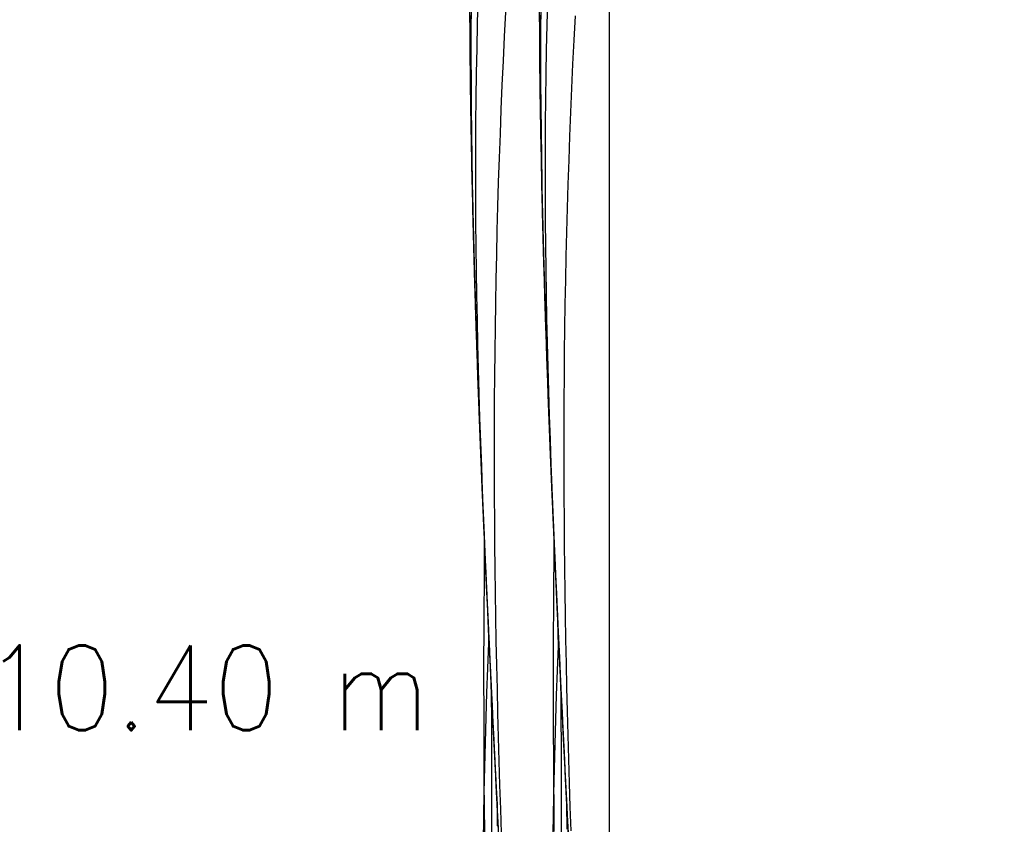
# Model space of a CAD drawing. Header units: metres. Extents: x 209848 to 209928, y 1182430 to 1182563.
# Tile 653 of 1056: x 209847.53 to 209851.77, y 1182488.14 to 1182491.61. Entities that reach past the tile are written whole.
import ezdxf
from ezdxf.enums import TextEntityAlignment as Align

# ---------------------------------------------------------------- set-up
doc = ezdxf.new("R2010")
doc.units = ezdxf.units.M
doc.header["$MEASUREMENT"] = 0
doc.linetypes.add('DGN Style 2', pattern=[15.036391, 9.021834, -6.014556])
doc.layers.get('0').update_dxf_attribs({"color": 254})
doc.styles.add('TSText', font='simplex.shx')

# ---------------------------------------------------------------- blocks, each defined once
blk = doc.blocks.new('*U2')
at = {"color": 40, "linetype": 'Continuous'}
for p, q in [((-1.8746, -7.5101), (-1.8752, -7.3979)), ((-1.8736, -7.6221), (-1.8746, -7.5101)), ((-1.8723, -7.734), (-1.8736, -7.6221)), ((-1.8707, -7.8457), (-1.8723, -7.734)), ((-1.8689, -7.9573), (-1.8707, -7.8457)), ((-1.8668, -8.0687), (-1.8689, -7.9573)), ((-1.8645, -8.18), (-1.8668, -8.0687)), ((-1.8619, -8.2912), (-1.8645, -8.18)), ((-1.8591, -8.4022), (-1.8619, -8.2912)), ((-1.856, -8.5131), (-1.8591, -8.4022)), ((-1.8528, -8.6238), (-1.856, -8.5131)), ((-1.8494, -8.7345), (-1.8528, -8.6238)), ((-1.8458, -8.845), (-1.8494, -8.7345)), ((-1.842, -8.9554), (-1.8458, -8.845)), ((-1.838, -9.0656), (-1.842, -8.9554)), ((-1.8338, -9.1758), (-1.838, -9.0656)), ((-1.8296, -9.2858), (-1.8338, -9.1758)), ((-1.8251, -9.3957), (-1.8296, -9.2858)), ((-1.8206, -9.5055), (-1.8251, -9.3957)), ((-1.8159, -9.6152), (-1.8206, -9.5055)), ((-1.8111, -9.7248), (-1.8159, -9.6152)), ((-1.8062, -9.8342), (-1.8111, -9.7248)), ((-1.8012, -9.9436), (-1.8062, -9.8342)), ((-1.7961, -10.0529), (-1.8012, -9.9436)), ((-1.7909, -10.1621), (-1.7961, -10.0529)), ((-1.7858, -10.2681), (-1.7909, -10.1621)), ((-1.7819, -10.3662), (-1.7858, -10.2681)), ((-1.7815, -10.4727), (-1.7819, -10.3662)), ((-1.7812, -10.5791), (-1.7815, -10.4727)), ((-1.7811, -10.6855), (-1.7812, -10.5791)), ((-1.781, -10.7918), (-1.7811, -10.6855)), ((-1.781, -10.8981), (-1.781, -10.7918)), ((-1.781, -11.0043), (-1.781, -10.8981))]:
    blk.add_line(p, q, dxfattribs=at)
at = {"color": 3, "linetype": 'Continuous'}
for p, q in [((-1.5746, -7.5074), (-1.5753, -7.3961)), ((-1.5736, -7.6186), (-1.5746, -7.5074)), ((-1.5723, -7.7298), (-1.5736, -7.6186)), ((-1.5708, -7.8408), (-1.5723, -7.7298)), ((-1.5689, -7.9516), (-1.5708, -7.8408)), ((-1.5669, -8.0624), (-1.5689, -7.9516)), ((-1.5645, -8.1731), (-1.5669, -8.0624)), ((-1.562, -8.2836), (-1.5645, -8.1731)), ((-1.5592, -8.394), (-1.562, -8.2836)), ((-1.5562, -8.5043), (-1.5592, -8.394)), ((-1.553, -8.6145), (-1.5562, -8.5043)), ((-1.5495, -8.7246), (-1.553, -8.6145)), ((-1.5459, -8.8347), (-1.5495, -8.7246)), ((-1.5421, -8.9445), (-1.5459, -8.8347)), ((-1.5382, -9.0544), (-1.5421, -8.9445)), ((-1.5341, -9.1641), (-1.5382, -9.0544)), ((-1.5298, -9.2737), (-1.5341, -9.1641)), ((-1.5254, -9.3832), (-1.5298, -9.2737)), ((-1.5208, -9.4927), (-1.5254, -9.3832)), ((-1.5162, -9.6021), (-1.5208, -9.4927)), ((-1.5114, -9.7114), (-1.5162, -9.6021)), ((-1.5065, -9.8205), (-1.5114, -9.7114)), ((-1.5015, -9.9297), (-1.5065, -9.8205)), ((-1.4964, -10.0387), (-1.5015, -9.9297)), ((-1.4913, -10.1477), (-1.4964, -10.0387)), ((-1.4861, -10.2566), (-1.4913, -10.1477)), ((-1.4819, -10.365), (-1.4861, -10.2566)), ((-1.4815, -10.4719), (-1.4819, -10.365)), ((-1.4812, -10.5786), (-1.4815, -10.4719)), ((-1.4811, -10.6852), (-1.4812, -10.5786)), ((-1.481, -10.7918), (-1.4811, -10.6852)), ((-1.481, -10.8982), (-1.481, -10.7918)), ((-1.481, -11.0046), (-1.481, -10.8982))]:
    blk.add_line(p, q, dxfattribs=at)
blk = doc.blocks.new('*U3')
at = {"color": 40, "linetype": 'Continuous'}
for p, q in [((-1.8747, -7.5015), (-1.8753, -7.3914)), ((-1.8737, -7.6116), (-1.8747, -7.5015)), ((-1.8725, -7.7215), (-1.8737, -7.6116)), ((-1.871, -7.8314), (-1.8725, -7.7215)), ((-1.8692, -7.9413), (-1.871, -7.8314)), ((-1.8672, -8.051), (-1.8692, -7.9413)), ((-1.8649, -8.1607), (-1.8672, -8.051)), ((-1.8624, -8.2703), (-1.8649, -8.1607)), ((-1.8597, -8.3799), (-1.8624, -8.2703)), ((-1.8567, -8.4893), (-1.8597, -8.3799)), ((-1.8536, -8.5987), (-1.8567, -8.4893)), ((-1.8502, -8.7081), (-1.8536, -8.5987)), ((-1.8467, -8.8173), (-1.8502, -8.7081)), ((-1.843, -8.9265), (-1.8467, -8.8173)), ((-1.8391, -9.0357), (-1.843, -8.9265)), ((-1.835, -9.1447), (-1.8391, -9.0357)), ((-1.8308, -9.2537), (-1.835, -9.1447)), ((-1.8265, -9.3626), (-1.8308, -9.2537)), ((-1.822, -9.4715), (-1.8265, -9.3626)), ((-1.8174, -9.5803), (-1.822, -9.4715)), ((-1.813, -9.6777), (-1.8174, -9.5803)), ((-1.8122, -9.7797), (-1.813, -9.6777)), ((-1.8133, -9.8868), (-1.8122, -9.7797)), ((-1.814, -9.9939), (-1.8133, -9.8868)), ((-1.8146, -10.101), (-1.814, -9.9939)), ((-1.8149, -10.208), (-1.8146, -10.101)), ((-1.8149, -10.315), (-1.8149, -10.208)), ((-1.8148, -10.422), (-1.8149, -10.315)), ((-1.8145, -10.5289), (-1.8148, -10.422)), ((-1.814, -10.6359), (-1.8145, -10.5289)), ((-1.8134, -10.7427), (-1.814, -10.6359)), ((-1.8126, -10.8496), (-1.8134, -10.7427)), ((-1.8117, -10.9564), (-1.8126, -10.8496))]:
    blk.add_line(p, q, dxfattribs=at)
at = {"color": 3, "linetype": 'Continuous'}
for p, q in [((-1.5747, -7.4989), (-1.5753, -7.3896)), ((-1.5737, -7.6082), (-1.5747, -7.4989)), ((-1.5725, -7.7174), (-1.5737, -7.6082)), ((-1.571, -7.8266), (-1.5725, -7.7174)), ((-1.5693, -7.9357), (-1.571, -7.8266)), ((-1.5673, -8.0448), (-1.5693, -7.9357)), ((-1.565, -8.1538), (-1.5673, -8.0448)), ((-1.5625, -8.2628), (-1.565, -8.1538)), ((-1.5598, -8.3718), (-1.5625, -8.2628)), ((-1.5569, -8.4807), (-1.5598, -8.3718)), ((-1.5537, -8.5895), (-1.5569, -8.4807)), ((-1.5504, -8.6983), (-1.5537, -8.5895)), ((-1.5469, -8.8071), (-1.5504, -8.6983)), ((-1.5432, -8.9158), (-1.5469, -8.8071)), ((-1.5393, -9.0245), (-1.5432, -8.9158)), ((-1.5353, -9.1331), (-1.5393, -9.0245)), ((-1.5311, -9.2417), (-1.5353, -9.1331)), ((-1.5267, -9.3503), (-1.5311, -9.2417)), ((-1.5223, -9.4588), (-1.5267, -9.3503)), ((-1.5177, -9.5672), (-1.5223, -9.4588)), ((-1.513, -9.6757), (-1.5177, -9.5672)), ((-1.5123, -9.7826), (-1.513, -9.6757)), ((-1.5133, -9.889), (-1.5123, -9.7826)), ((-1.5141, -9.9954), (-1.5133, -9.889)), ((-1.5146, -10.1018), (-1.5141, -9.9954)), ((-1.5149, -10.2082), (-1.5146, -10.1018)), ((-1.5149, -10.3147), (-1.5149, -10.2082)), ((-1.5148, -10.4211), (-1.5149, -10.3147)), ((-1.5145, -10.5276), (-1.5148, -10.4211)), ((-1.514, -10.6341), (-1.5145, -10.5276)), ((-1.5134, -10.7406), (-1.514, -10.6341)), ((-1.5126, -10.8471), (-1.5134, -10.7406)), ((-1.5118, -10.9535), (-1.5126, -10.8471))]:
    blk.add_line(p, q, dxfattribs=at)
blk = doc.blocks.new('*U4')
at = {"color": 40, "linetype": 'Continuous'}
for p, q in [((-1.8747, -7.5013), (-1.8754, -7.3895)), ((-1.8737, -7.6131), (-1.8747, -7.5013)), ((-1.8725, -7.7249), (-1.8737, -7.6131)), ((-1.871, -7.8366), (-1.8725, -7.7249)), ((-1.8691, -7.9482), (-1.871, -7.8366)), ((-1.8671, -8.0599), (-1.8691, -7.9482)), ((-1.8647, -8.1714), (-1.8671, -8.0599)), ((-1.8622, -8.283), (-1.8647, -8.1714)), ((-1.8593, -8.3945), (-1.8622, -8.283)), ((-1.8563, -8.5059), (-1.8593, -8.3945)), ((-1.8531, -8.6173), (-1.8563, -8.5059)), ((-1.8496, -8.7287), (-1.8531, -8.6173)), ((-1.846, -8.8399), (-1.8496, -8.7287)), ((-1.8421, -8.9512), (-1.846, -8.8399)), ((-1.8381, -9.0624), (-1.8421, -8.9512)), ((-1.834, -9.1735), (-1.8381, -9.0624)), ((-1.8296, -9.2846), (-1.834, -9.1735)), ((-1.8252, -9.3956), (-1.8296, -9.2846)), ((-1.8206, -9.5066), (-1.8252, -9.3956)), ((-1.8158, -9.6175), (-1.8206, -9.5066)), ((-1.811, -9.7283), (-1.8158, -9.6175)), ((-1.806, -9.8391), (-1.811, -9.7283)), ((-1.8009, -9.9497), (-1.806, -9.8391)), ((-1.7961, -10.0518), (-1.8009, -9.9497)), ((-1.7938, -10.1428), (-1.7961, -10.0518)), ((-1.7981, -10.2496), (-1.7938, -10.1428)), ((-1.802, -10.3564), (-1.7981, -10.2496)), ((-1.8055, -10.4634), (-1.802, -10.3564)), ((-1.8086, -10.5704), (-1.8055, -10.4634)), ((-1.8114, -10.6776), (-1.8086, -10.5704)), ((-1.8137, -10.7848), (-1.8114, -10.6776)), ((-1.8158, -10.8921), (-1.8137, -10.7848)), ((-1.8174, -10.9994), (-1.8158, -10.8921))]:
    blk.add_line(p, q, dxfattribs=at)
at = {"color": 3, "linetype": 'Continuous'}
for p, q in [((-1.5747, -7.4988), (-1.5754, -7.3877)), ((-1.5738, -7.6098), (-1.5747, -7.4988)), ((-1.5725, -7.7207), (-1.5738, -7.6098)), ((-1.571, -7.8317), (-1.5725, -7.7207)), ((-1.5692, -7.9427), (-1.571, -7.8317)), ((-1.5671, -8.0536), (-1.5692, -7.9427)), ((-1.5648, -8.1645), (-1.5671, -8.0536)), ((-1.5623, -8.2754), (-1.5648, -8.1645)), ((-1.5595, -8.3863), (-1.5623, -8.2754)), ((-1.5564, -8.4972), (-1.5595, -8.3863)), ((-1.5532, -8.608), (-1.5564, -8.4972)), ((-1.5498, -8.7188), (-1.5532, -8.608)), ((-1.5461, -8.8296), (-1.5498, -8.7188)), ((-1.5423, -8.9404), (-1.5461, -8.8296)), ((-1.5383, -9.0511), (-1.5423, -8.9404)), ((-1.5342, -9.1619), (-1.5383, -9.0511)), ((-1.5299, -9.2725), (-1.5342, -9.1619)), ((-1.5254, -9.3832), (-1.5299, -9.2725)), ((-1.5208, -9.4938), (-1.5254, -9.3832)), ((-1.5161, -9.6044), (-1.5208, -9.4938)), ((-1.5113, -9.7149), (-1.5161, -9.6044)), ((-1.5063, -9.8254), (-1.5113, -9.7149)), ((-1.5013, -9.9358), (-1.5063, -9.8254)), ((-1.4961, -10.0462), (-1.5013, -9.9358)), ((-1.4941, -10.1549), (-1.4961, -10.0462)), ((-1.4983, -10.2606), (-1.4941, -10.1549)), ((-1.5022, -10.3662), (-1.4983, -10.2606)), ((-1.5056, -10.4721), (-1.5022, -10.3662)), ((-1.5087, -10.5781), (-1.5056, -10.4721)), ((-1.5114, -10.6843), (-1.5087, -10.5781)), ((-1.5138, -10.7904), (-1.5114, -10.6843)), ((-1.5158, -10.8968), (-1.5138, -10.7904)), ((-1.5175, -11.0032), (-1.5158, -10.8968))]:
    blk.add_line(p, q, dxfattribs=at)
blk = doc.blocks.new('*U5')
at = {"color": 40, "linetype": 'Continuous'}
for p, q in [((-1.8745, -7.5246), (-1.8752, -7.4129)), ((-1.8735, -7.6361), (-1.8745, -7.5246)), ((-1.8722, -7.7477), (-1.8735, -7.6361)), ((-1.8706, -7.8592), (-1.8722, -7.7477)), ((-1.8687, -7.9707), (-1.8706, -7.8592)), ((-1.8666, -8.0822), (-1.8687, -7.9707)), ((-1.8642, -8.1937), (-1.8666, -8.0822)), ((-1.8616, -8.305), (-1.8642, -8.1937)), ((-1.8588, -8.4164), (-1.8616, -8.305)), ((-1.8557, -8.5277), (-1.8588, -8.4164)), ((-1.8524, -8.6391), (-1.8557, -8.5277)), ((-1.8489, -8.7503), (-1.8524, -8.6391)), ((-1.8452, -8.8615), (-1.8489, -8.7503)), ((-1.8414, -8.9726), (-1.8452, -8.8615)), ((-1.8373, -9.0838), (-1.8414, -8.9726)), ((-1.8331, -9.1948), (-1.8373, -9.0838)), ((-1.8288, -9.3058), (-1.8331, -9.1948)), ((-1.8243, -9.4167), (-1.8288, -9.3058)), ((-1.8197, -9.5277), (-1.8243, -9.4167)), ((-1.8149, -9.6384), (-1.8197, -9.5277)), ((-1.81, -9.7492), (-1.8149, -9.6384)), ((-1.805, -9.8599), (-1.81, -9.7492)), ((-1.8, -9.9705), (-1.805, -9.8599)), ((-1.7948, -10.081), (-1.8, -9.9705)), ((-1.7895, -10.1915), (-1.7948, -10.081)), ((-1.7842, -10.3019), (-1.7895, -10.1915)), ((-1.7788, -10.4122), (-1.7842, -10.3019)), ((-1.7734, -10.5223), (-1.7788, -10.4122)), ((-1.7679, -10.6325), (-1.7734, -10.5223)), ((-1.7624, -10.7424), (-1.7679, -10.6325)), ((-1.7573, -10.8382), (-1.7624, -10.7424)), ((-1.7565, -10.9292), (-1.7573, -10.8382))]:
    blk.add_line(p, q, dxfattribs=at)
at = {"color": 3, "linetype": 'Continuous'}
for p, q in [((-1.5745, -7.5218), (-1.5752, -7.411)), ((-1.5735, -7.6326), (-1.5745, -7.5218)), ((-1.5722, -7.7434), (-1.5735, -7.6326)), ((-1.5706, -7.8542), (-1.5722, -7.7434)), ((-1.5688, -7.965), (-1.5706, -7.8542)), ((-1.5667, -8.0758), (-1.5688, -7.965)), ((-1.5643, -8.1866), (-1.5667, -8.0758)), ((-1.5617, -8.2974), (-1.5643, -8.1866)), ((-1.5589, -8.4082), (-1.5617, -8.2974)), ((-1.5558, -8.5189), (-1.5589, -8.4082)), ((-1.5525, -8.6297), (-1.5558, -8.5189)), ((-1.5491, -8.7403), (-1.5525, -8.6297)), ((-1.5454, -8.8511), (-1.5491, -8.7403)), ((-1.5416, -8.9617), (-1.5454, -8.8511)), ((-1.5375, -9.0724), (-1.5416, -8.9617)), ((-1.5334, -9.183), (-1.5375, -9.0724)), ((-1.529, -9.2937), (-1.5334, -9.183)), ((-1.5245, -9.4042), (-1.529, -9.2937)), ((-1.5199, -9.5148), (-1.5245, -9.4042)), ((-1.5152, -9.6253), (-1.5199, -9.5148)), ((-1.5103, -9.7358), (-1.5152, -9.6253)), ((-1.5054, -9.8461), (-1.5103, -9.7358)), ((-1.5003, -9.9565), (-1.5054, -9.8461)), ((-1.4951, -10.0668), (-1.5003, -9.9565)), ((-1.4899, -10.1771), (-1.4951, -10.0668)), ((-1.4846, -10.2872), (-1.4899, -10.1771)), ((-1.4792, -10.3974), (-1.4846, -10.2872)), ((-1.4738, -10.5074), (-1.4792, -10.3974)), ((-1.4683, -10.6174), (-1.4738, -10.5074)), ((-1.4628, -10.7273), (-1.4683, -10.6174)), ((-1.4573, -10.8372), (-1.4628, -10.7273)), ((-1.4569, -10.9445), (-1.4573, -10.8372))]:
    blk.add_line(p, q, dxfattribs=at)
blk = doc.blocks.new('*U6')
at = {"color": 40, "linetype": 'Continuous'}
for p, q in [((-1.8747, -7.4913), (-1.8753, -7.3822)), ((-1.8738, -7.6002), (-1.8747, -7.4913)), ((-1.8726, -7.7087), (-1.8738, -7.6002)), ((-1.8712, -7.817), (-1.8726, -7.7087)), ((-1.8695, -7.9249), (-1.8712, -7.817)), ((-1.8675, -8.0327), (-1.8695, -7.9249)), ((-1.8654, -8.1401), (-1.8675, -8.0327)), ((-1.8629, -8.2473), (-1.8654, -8.1401)), ((-1.8603, -8.3543), (-1.8629, -8.2473)), ((-1.8575, -8.461), (-1.8603, -8.3543)), ((-1.8545, -8.5676), (-1.8575, -8.461)), ((-1.8513, -8.6738), (-1.8545, -8.5676)), ((-1.8479, -8.7799), (-1.8513, -8.6738)), ((-1.8444, -8.8858), (-1.8479, -8.7799)), ((-1.8407, -8.9915), (-1.8444, -8.8858)), ((-1.8368, -9.097), (-1.8407, -8.9915)), ((-1.8328, -9.2024), (-1.8368, -9.097)), ((-1.8287, -9.3075), (-1.8328, -9.2024)), ((-1.8245, -9.4126), (-1.8287, -9.3075)), ((-1.8201, -9.5174), (-1.8245, -9.4126)), ((-1.8156, -9.6222), (-1.8201, -9.5174)), ((-1.811, -9.7267), (-1.8156, -9.6222)), ((-1.8063, -9.8313), (-1.811, -9.7267)), ((-1.8016, -9.9356), (-1.8063, -9.8313)), ((-1.7967, -10.04), (-1.8016, -9.9356)), ((-1.7918, -10.1441), (-1.7967, -10.04)), ((-1.7868, -10.2483), (-1.7918, -10.1441)), ((-1.7818, -10.3522), (-1.7868, -10.2483)), ((-1.7767, -10.4563), (-1.7818, -10.3522)), ((-1.7715, -10.5601), (-1.7767, -10.4563)), ((-1.7663, -10.664), (-1.7715, -10.5601)), ((-1.7611, -10.7677), (-1.7663, -10.664)), ((-1.7559, -10.8715), (-1.7611, -10.7677)), ((-1.7506, -10.9752), (-1.7559, -10.8715))]:
    blk.add_line(p, q, dxfattribs=at)
at = {"color": 3, "linetype": 'Continuous'}
for p, q in [((-1.5747, -7.4888), (-1.5754, -7.3805)), ((-1.5738, -7.5969), (-1.5747, -7.4888)), ((-1.5727, -7.7046), (-1.5738, -7.5969)), ((-1.5712, -7.8122), (-1.5727, -7.7046)), ((-1.5695, -7.9195), (-1.5712, -7.8122)), ((-1.5676, -8.0266), (-1.5695, -7.9195)), ((-1.5654, -8.1334), (-1.5676, -8.0266)), ((-1.563, -8.24), (-1.5654, -8.1334)), ((-1.5604, -8.3464), (-1.563, -8.24)), ((-1.5576, -8.4526), (-1.5604, -8.3464)), ((-1.5546, -8.5586), (-1.5576, -8.4526)), ((-1.5515, -8.6643), (-1.5546, -8.5586)), ((-1.5481, -8.7699), (-1.5515, -8.6643)), ((-1.5446, -8.8753), (-1.5481, -8.7699)), ((-1.5409, -8.9806), (-1.5446, -8.8753)), ((-1.5371, -9.0856), (-1.5409, -8.9806)), ((-1.5331, -9.1906), (-1.5371, -9.0856)), ((-1.529, -9.2953), (-1.5331, -9.1906)), ((-1.5247, -9.4001), (-1.529, -9.2953)), ((-1.5204, -9.5046), (-1.5247, -9.4001)), ((-1.5159, -9.6091), (-1.5204, -9.5046)), ((-1.5113, -9.7133), (-1.5159, -9.6091)), ((-1.5066, -9.8176), (-1.5113, -9.7133)), ((-1.5019, -9.9217), (-1.5066, -9.8176)), ((-1.4971, -10.0258), (-1.5019, -9.9217)), ((-1.4921, -10.1297), (-1.4971, -10.0258)), ((-1.4872, -10.2337), (-1.4921, -10.1297)), ((-1.4821, -10.3375), (-1.4872, -10.2337)), ((-1.477, -10.4414), (-1.4821, -10.3375)), ((-1.4719, -10.5451), (-1.477, -10.4414)), ((-1.4667, -10.6489), (-1.4719, -10.5451)), ((-1.4615, -10.7526), (-1.4667, -10.6489)), ((-1.4563, -10.8563), (-1.4615, -10.7526)), ((-1.451, -10.9599), (-1.4563, -10.8563))]:
    blk.add_line(p, q, dxfattribs=at)
blk = doc.blocks.new('*U7')
at = {"color": 40, "linetype": 'Continuous'}
for p, q in [((-1.8696, -7.5074), (-1.8689, -7.3985)), ((-1.8697, -7.6163), (-1.8696, -7.5074)), ((-1.8694, -7.7251), (-1.8697, -7.6163)), ((-1.8687, -7.8341), (-1.8694, -7.7251)), ((-1.8676, -7.9429), (-1.8687, -7.8341)), ((-1.8661, -8.0518), (-1.8676, -7.9429)), ((-1.8642, -8.1606), (-1.8661, -8.0518)), ((-1.862, -8.2695), (-1.8642, -8.1606)), ((-1.8595, -8.3782), (-1.862, -8.2695)), ((-1.8567, -8.4869), (-1.8595, -8.3782)), ((-1.8537, -8.5955), (-1.8567, -8.4869)), ((-1.8504, -8.7041), (-1.8537, -8.5955)), ((-1.8469, -8.8126), (-1.8504, -8.7041)), ((-1.8432, -8.921), (-1.8469, -8.8126)), ((-1.8393, -9.0294), (-1.8432, -8.921)), ((-1.8353, -9.1378), (-1.8393, -9.0294)), ((-1.8312, -9.246), (-1.8353, -9.1378)), ((-1.8268, -9.3543), (-1.8312, -9.246)), ((-1.8224, -9.4624), (-1.8268, -9.3543)), ((-1.8178, -9.5706), (-1.8224, -9.4624)), ((-1.8131, -9.6787), (-1.8178, -9.5706)), ((-1.8084, -9.7867), (-1.8131, -9.6787)), ((-1.8035, -9.8946), (-1.8084, -9.7867)), ((-1.7985, -10.0026), (-1.8035, -9.8946)), ((-1.7934, -10.1104), (-1.7985, -10.0026)), ((-1.7883, -10.2182), (-1.7934, -10.1104)), ((-1.7831, -10.3258), (-1.7883, -10.2182)), ((-1.7778, -10.4335), (-1.7831, -10.3258)), ((-1.7725, -10.541), (-1.7778, -10.4335)), ((-1.7671, -10.6485), (-1.7725, -10.541)), ((-1.7617, -10.7559), (-1.7671, -10.6485)), ((-1.7563, -10.8632), (-1.7617, -10.7559)), ((-1.7509, -10.9705), (-1.7563, -10.8632))]:
    blk.add_line(p, q, dxfattribs=at)
at = {"color": 3, "linetype": 'Continuous'}
for p, q in [((-1.5696, -7.5078), (-1.5689, -7.4002)), ((-1.5697, -7.6155), (-1.5696, -7.5078)), ((-1.5694, -7.7232), (-1.5697, -7.6155)), ((-1.5687, -7.831), (-1.5694, -7.7232)), ((-1.5676, -7.9388), (-1.5687, -7.831)), ((-1.5661, -8.0467), (-1.5676, -7.9388)), ((-1.5643, -8.1546), (-1.5661, -8.0467)), ((-1.5621, -8.2626), (-1.5643, -8.1546)), ((-1.5596, -8.3705), (-1.5621, -8.2626)), ((-1.5568, -8.4785), (-1.5596, -8.3705)), ((-1.5538, -8.5864), (-1.5568, -8.4785)), ((-1.5505, -8.6945), (-1.5538, -8.5864)), ((-1.547, -8.8024), (-1.5505, -8.6945)), ((-1.5434, -8.9104), (-1.547, -8.8024)), ((-1.5395, -9.0183), (-1.5434, -8.9104)), ((-1.5355, -9.1262), (-1.5395, -9.0183)), ((-1.5314, -9.2341), (-1.5355, -9.1262)), ((-1.5271, -9.342), (-1.5314, -9.2341)), ((-1.5227, -9.4498), (-1.5271, -9.342)), ((-1.5181, -9.5576), (-1.5227, -9.4498)), ((-1.5134, -9.6654), (-1.5181, -9.5576)), ((-1.5087, -9.7731), (-1.5134, -9.6654)), ((-1.5038, -9.8808), (-1.5087, -9.7731)), ((-1.4988, -9.9885), (-1.5038, -9.8808)), ((-1.4937, -10.0961), (-1.4988, -9.9885)), ((-1.4886, -10.2037), (-1.4937, -10.0961)), ((-1.4834, -10.3112), (-1.4886, -10.2037)), ((-1.4782, -10.4187), (-1.4834, -10.3112)), ((-1.4729, -10.5261), (-1.4782, -10.4187)), ((-1.4675, -10.6335), (-1.4729, -10.5261)), ((-1.4621, -10.7408), (-1.4675, -10.6335)), ((-1.4567, -10.8481), (-1.4621, -10.7408)), ((-1.4513, -10.9552), (-1.4567, -10.8481))]:
    blk.add_line(p, q, dxfattribs=at)
blk = doc.blocks.new('*U8')
at = {"color": 40, "linetype": 'Continuous'}
for p, q in [((-1.8424, -7.4721), (-1.8395, -7.3644)), ((-1.8449, -7.5794), (-1.8424, -7.4721)), ((-1.8469, -7.6868), (-1.8449, -7.5794)), ((-1.8484, -7.7938), (-1.8469, -7.6868)), ((-1.8494, -7.9008), (-1.8484, -7.7938)), ((-1.8501, -8.0075), (-1.8494, -7.9008)), ((-1.8503, -8.1141), (-1.8501, -8.0075)), ((-1.8501, -8.2206), (-1.8503, -8.1141)), ((-1.8495, -8.3269), (-1.8501, -8.2206)), ((-1.8485, -8.433), (-1.8495, -8.3269)), ((-1.8471, -8.539), (-1.8485, -8.433)), ((-1.8454, -8.6448), (-1.8471, -8.539)), ((-1.8434, -8.7504), (-1.8454, -8.6448)), ((-1.841, -8.856), (-1.8434, -8.7504)), ((-1.8383, -8.9613), (-1.841, -8.856)), ((-1.8353, -9.0666), (-1.8383, -8.9613)), ((-1.8321, -9.1716), (-1.8353, -9.0666)), ((-1.8285, -9.2766), (-1.8321, -9.1716)), ((-1.8248, -9.3813), (-1.8285, -9.2766)), ((-1.8208, -9.486), (-1.8248, -9.3813)), ((-1.8166, -9.5905), (-1.8208, -9.486)), ((-1.8122, -9.6949), (-1.8166, -9.5905)), ((-1.8077, -9.7991), (-1.8122, -9.6949)), ((-1.803, -9.9033), (-1.8077, -9.7991)), ((-1.7983, -10.0071), (-1.803, -9.9033)), ((-1.7934, -10.1111), (-1.7983, -10.0071)), ((-1.7884, -10.2148), (-1.7934, -10.1111)), ((-1.7834, -10.3185), (-1.7884, -10.2148)), ((-1.7784, -10.4221), (-1.7834, -10.3185)), ((-1.7732, -10.5257), (-1.7784, -10.4221)), ((-1.7681, -10.6291), (-1.7732, -10.5257)), ((-1.7629, -10.7327), (-1.7681, -10.6291)), ((-1.7577, -10.836), (-1.7629, -10.7327)), ((-1.7525, -10.9394), (-1.7577, -10.836))]:
    blk.add_line(p, q, dxfattribs=at)
at = {"color": 3, "linetype": 'Continuous'}
for p, q in [((-1.5425, -7.479), (-1.5396, -7.3726)), ((-1.5449, -7.585), (-1.5425, -7.479)), ((-1.5469, -7.691), (-1.5449, -7.585)), ((-1.5484, -7.7968), (-1.5469, -7.691)), ((-1.5494, -7.9026), (-1.5484, -7.7968)), ((-1.5501, -8.0081), (-1.5494, -7.9026)), ((-1.5503, -8.1136), (-1.5501, -8.0081)), ((-1.5501, -8.2189), (-1.5503, -8.1136)), ((-1.5495, -8.3241), (-1.5501, -8.2189)), ((-1.5485, -8.4292), (-1.5495, -8.3241)), ((-1.5472, -8.5341), (-1.5485, -8.4292)), ((-1.5455, -8.639), (-1.5472, -8.5341)), ((-1.5434, -8.7437), (-1.5455, -8.639)), ((-1.5411, -8.8484), (-1.5434, -8.7437)), ((-1.5384, -8.9528), (-1.5411, -8.8484)), ((-1.5355, -9.0573), (-1.5384, -8.9528)), ((-1.5322, -9.1616), (-1.5355, -9.0573)), ((-1.5287, -9.2659), (-1.5322, -9.1616)), ((-1.525, -9.3699), (-1.5287, -9.2659)), ((-1.521, -9.474), (-1.525, -9.3699)), ((-1.5169, -9.5779), (-1.521, -9.474)), ((-1.5125, -9.6819), (-1.5169, -9.5779)), ((-1.508, -9.7856), (-1.5125, -9.6819)), ((-1.5034, -9.8895), (-1.508, -9.7856)), ((-1.4986, -9.9931), (-1.5034, -9.8895)), ((-1.4937, -10.0968), (-1.4986, -9.9931)), ((-1.4888, -10.2003), (-1.4937, -10.0968)), ((-1.4838, -10.3039), (-1.4888, -10.2003)), ((-1.4787, -10.4073), (-1.4838, -10.3039)), ((-1.4736, -10.5108), (-1.4787, -10.4073)), ((-1.4685, -10.6141), (-1.4736, -10.5108)), ((-1.4633, -10.7176), (-1.4685, -10.6141)), ((-1.4581, -10.8208), (-1.4633, -10.7176)), ((-1.4528, -10.9242), (-1.4581, -10.8208))]:
    blk.add_line(p, q, dxfattribs=at)
blk = doc.blocks.new('*U9')
at = {"color": 40, "linetype": 'Continuous'}
for p, q in [((-1.7259, -7.5287), (-1.7205, -7.4239)), ((-1.731, -7.6334), (-1.7259, -7.5287)), ((-1.7358, -7.7381), (-1.731, -7.6334)), ((-1.7402, -7.8426), (-1.7358, -7.7381)), ((-1.7443, -7.9472), (-1.7402, -7.8426)), ((-1.7481, -8.0517), (-1.7443, -7.9472)), ((-1.7516, -8.1561), (-1.7481, -8.0517)), ((-1.7547, -8.2605), (-1.7516, -8.1561)), ((-1.7576, -8.3649), (-1.7547, -8.2605)), ((-1.7601, -8.4691), (-1.7576, -8.3649)), ((-1.7623, -8.5734), (-1.7601, -8.4691)), ((-1.7642, -8.6776), (-1.7623, -8.5734)), ((-1.7659, -8.7818), (-1.7642, -8.6776)), ((-1.7672, -8.8859), (-1.7659, -8.7818)), ((-1.7682, -8.9901), (-1.7672, -8.8859)), ((-1.7689, -9.0941), (-1.7682, -8.9901)), ((-1.7694, -9.1982), (-1.7689, -9.0941)), ((-1.7696, -9.3022), (-1.7694, -9.1982)), ((-1.7695, -9.4062), (-1.7696, -9.3022)), ((-1.7691, -9.5101), (-1.7695, -9.4062)), ((-1.7685, -9.614), (-1.7691, -9.5101)), ((-1.7676, -9.7179), (-1.7685, -9.614)), ((-1.7665, -9.8217), (-1.7676, -9.7179)), ((-1.7651, -9.9256), (-1.7665, -9.8217)), ((-1.7635, -10.0293), (-1.7651, -9.9256)), ((-1.7617, -10.1331), (-1.7635, -10.0293)), ((-1.7596, -10.2367), (-1.7617, -10.1331)), ((-1.7573, -10.3404), (-1.7596, -10.2367)), ((-1.7548, -10.444), (-1.7573, -10.3404)), ((-1.7521, -10.5476), (-1.7548, -10.444)), ((-1.7492, -10.6511), (-1.7521, -10.5476)), ((-1.7461, -10.7546), (-1.7492, -10.6511)), ((-1.7429, -10.858), (-1.7461, -10.7546)), ((-1.7394, -10.9615), (-1.7429, -10.858))]:
    blk.add_line(p, q, dxfattribs=at)
at = {"color": 3, "linetype": 'Continuous'}
for p, q in [((-1.4263, -7.5433), (-1.4209, -7.4395)), ((-1.4313, -7.6471), (-1.4263, -7.5433)), ((-1.4361, -7.7508), (-1.4313, -7.6471)), ((-1.4405, -7.8544), (-1.4361, -7.7508)), ((-1.4445, -7.9581), (-1.4405, -7.8544)), ((-1.4483, -8.0616), (-1.4445, -7.9581)), ((-1.4517, -8.1652), (-1.4483, -8.0616)), ((-1.4549, -8.2686), (-1.4517, -8.1652)), ((-1.4577, -8.3721), (-1.4549, -8.2686)), ((-1.4602, -8.4755), (-1.4577, -8.3721)), ((-1.4624, -8.5789), (-1.4602, -8.4755)), ((-1.4643, -8.6823), (-1.4624, -8.5789)), ((-1.4659, -8.7856), (-1.4643, -8.6823)), ((-1.4672, -8.8889), (-1.4659, -8.7856)), ((-1.4682, -8.9922), (-1.4672, -8.8889)), ((-1.4689, -9.0955), (-1.4682, -8.9922)), ((-1.4694, -9.1987), (-1.4689, -9.0955)), ((-1.4696, -9.3019), (-1.4694, -9.1987)), ((-1.4695, -9.4051), (-1.4696, -9.3019)), ((-1.4691, -9.5083), (-1.4695, -9.4051)), ((-1.4685, -9.6115), (-1.4691, -9.5083)), ((-1.4677, -9.7146), (-1.4685, -9.6115)), ((-1.4665, -9.8178), (-1.4677, -9.7146)), ((-1.4652, -9.9209), (-1.4665, -9.8178)), ((-1.4636, -10.024), (-1.4652, -9.9209)), ((-1.4617, -10.1271), (-1.4636, -10.024)), ((-1.4597, -10.2301), (-1.4617, -10.1271)), ((-1.4574, -10.3332), (-1.4597, -10.2301)), ((-1.4549, -10.4362), (-1.4574, -10.3332)), ((-1.4522, -10.5392), (-1.4549, -10.4362)), ((-1.4494, -10.6422), (-1.4522, -10.5392)), ((-1.4463, -10.7452), (-1.4494, -10.6422)), ((-1.443, -10.8481), (-1.4463, -10.7452)), ((-1.4396, -10.951), (-1.443, -10.8481))]:
    blk.add_line(p, q, dxfattribs=at)
blk = doc.blocks.new('ATTEMP_4')
at = {"color": 254, "flags": 128}
blk.add_lwpolyline([(0, 1.275), (-13.6, 1.275), (-13.6, -1.275), (0, -1.275), (0, 1.275), (0, 1.275)], dxfattribs=at)
blk = doc.blocks.new('ATTEMP_1')
at = {"color": 254, "rotation": 90}
blk.add_blockref('ATTEMP_4', (0, -3.535), dxfattribs=at)
blk = doc.blocks.new('ATTEMP')
at = {"color": 3, "linetype": 'Continuous'}
for name in ['*U9', '*U8', '*U7', '*U6', '*U5', '*U4', '*U3', '*U2']:
    blk.add_blockref(name, (-8.5112, 0), dxfattribs=at)
at = {"color": 254}
blk.add_blockref('ATTEMP_1', (-8.5112, 0), dxfattribs=at)
at = {"color": 4, "linetype": 'Continuous', "lineweight": 0, "style": 'TSText'}
blk.add_text('10.40 m', height=0.36576, dxfattribs=at).set_placement((-10.5512, -10.335), align=Align.MIDDLE_RIGHT)

msp = doc.modelspace()

# ---------------------------------------------------------------- block references
at = {"color": 1, "linetype": 'DGN Style 2'}
msp.add_blockref('ATTEMP', (209859.8559, 1182499.0611), dxfattribs=at)

doc.saveas('drawing.dxf')
